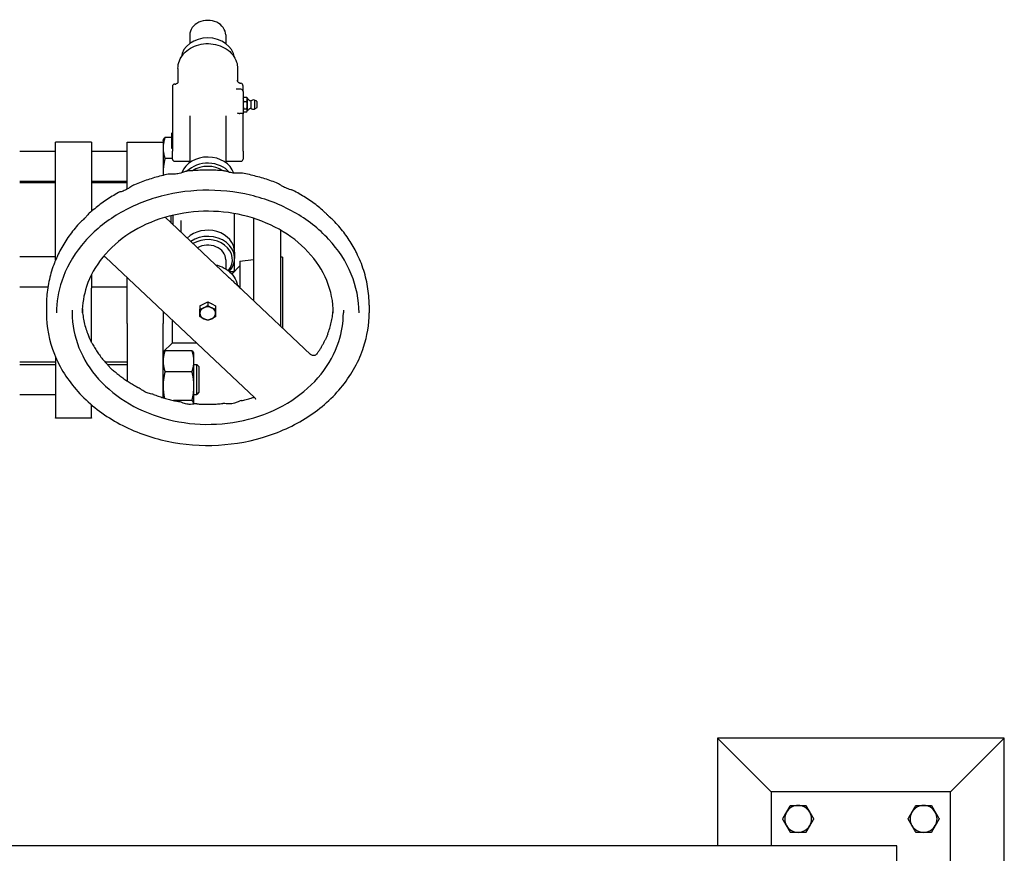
# Model space of a CAD drawing. Header units: inches. Extents: x 5 to 1128, y -85 to 748.
# Tile 685 of 689: x 787 to 815, y 659 to 682. Entities that reach past the tile are written whole.
import ezdxf

# ---------------------------------------------------------------- set-up
doc = ezdxf.new("R2010")
doc.units = ezdxf.units.IN
doc.header["$LTSCALE"] = 32
doc.header["$MEASUREMENT"] = 0
doc.layers.add('Visible (ANSI)', color=7, linetype='Continuous', lineweight=30)

msp = doc.modelspace()

# ---------------------------------------------------------------- linework, layer by layer
at = {"layer": 'Visible (ANSI)'}
for p, q in [((792.06563, 681.89373), (792.06563, 681.65545)), ((793.06563, 681.89373), (793.06563, 681.65545)), ((791.73388, 680.96237), (791.73388, 680.58007)), ((793.39738, 680.96237), (793.39738, 680.61728)), ((791.58088, 680.46368), (791.58088, 679.62034)), ((791.64338, 680.52618), (791.67226, 680.52618)), ((793.45988, 680.5508), (793.48788, 680.5508)), ((793.55038, 680.31545), (793.55038, 680.46368)), ((793.48788, 680.37795), (793.36646, 680.37795)), ((793.55038, 680.31545), (793.55038, 679.69568)), ((793.55038, 680.13012), (793.56129, 680.14901)), ((793.56621, 680.15686), (793.65267, 680.15686)), ((793.56621, 680.04058), (793.65267, 680.04058)), ((793.66849, 680.13012), (793.65758, 680.14901)), ((793.66849, 680.13012), (793.66849, 680.09872)), ((793.66849, 680.09872), (793.66849, 679.93863)), ((793.66849, 679.93863), (793.66849, 679.79286)), ((793.7698, 680.05728), (793.7698, 679.84862)), ((793.8675, 680.07871), (793.8675, 679.8272)), ((793.93208, 680.04377), (793.8675, 680.07871)), ((793.93621, 680.03684), (793.93621, 679.86906)), ((792.06563, 679.63525), (792.06563, 678.33406)), ((793.06563, 679.63525), (793.06563, 678.33406)), ((793.48788, 679.70746), (793.45988, 679.70746)), ((793.55038, 679.77579), (793.56129, 679.75689)), ((793.55038, 679.62034), (793.55038, 679.69568)), ((793.56621, 679.83668), (793.65267, 679.83668)), ((793.56621, 679.74905), (793.65267, 679.74905)), ((793.66849, 679.77579), (793.65758, 679.75689)), ((793.66849, 679.79286), (793.66849, 679.77579)), ((793.93208, 679.86214), (793.8675, 679.8272)), ((791.58088, 679.62034), (791.58088, 678.65099)), ((793.55038, 678.65099), (793.55038, 679.62034)), ((791.55038, 679.15699), (791.58088, 679.16809)), ((791.55038, 679.15699), (791.55038, 678.73856)), ((788.32063, 678.61513), (788.32063, 678.90802)), ((789.32063, 678.90802), (788.32063, 678.90802)), ((789.32063, 678.90802), (789.32063, 678.61513)), ((790.32063, 678.61513), (790.32063, 678.90802)), ((790.32063, 678.90802), (791.32063, 678.90802)), ((791.32063, 678.95229), (791.33246, 678.97765)), ((791.32063, 678.95229), (791.32063, 678.85121)), ((791.32063, 678.85121), (791.32063, 678.61513)), ((791.55038, 679.03523), (791.3725, 679.03523)), ((787.32063, 678.65329), (788.32063, 678.65329)), ((788.32063, 675.63019), (788.32063, 678.61513)), ((789.32063, 678.65329), (790.32063, 678.65329)), ((789.32063, 678.61513), (789.32063, 676.97111)), ((790.32063, 677.7413), (790.32063, 678.61513)), ((791.32063, 678.61513), (791.32063, 677.97832)), ((791.55038, 678.73856), (791.58088, 678.72754)), ((791.58088, 678.43452), (791.58088, 678.65099)), ((793.55038, 678.65099), (793.55038, 678.43452)), ((791.58088, 678.44817), (791.3725, 678.44817)), ((791.64338, 678.37202), (792.06563, 678.37202)), ((793.06563, 678.37202), (793.48788, 678.37202)), ((787.32063, 677.81329), (788.32063, 677.81329)), ((788.32063, 677.76875), (787.32063, 677.76875)), ((789.32063, 677.81329), (790.32063, 677.81329)), ((790.32063, 677.76875), (789.32063, 677.76875)), ((790.32063, 677.59743), (790.32063, 677.7413)), ((793.31563, 676.47498), (793.31563, 676.91107)), ((791.37531, 676.80782), (793.12701, 675.1571)), ((791.54763, 676.64543), (791.54763, 676.85429)), ((791.59563, 676.86582), (791.59563, 676.6002)), ((791.81563, 676.72196), (791.81563, 676.47498)), ((793.84063, 676.78199), (793.84063, 674.48461)), ((791.81563, 676.47498), (791.81563, 676.39288)), ((793.31563, 675.8358), (793.31563, 676.47498)), ((794.59063, 676.45385), (794.59063, 673.77784)), ((793.31563, 675.8358), (793.31563, 675.66251)), ((787.32063, 675.71173), (788.32063, 675.71173)), ((788.32063, 675.60992), (788.32063, 675.63019)), ((789.65157, 675.71173), (789.69585, 675.71173)), ((789.71342, 675.69847), (793.87641, 671.77545)), ((793.06563, 675.62641), (793.06563, 675.36915)), ((793.31563, 675.35258), (793.31563, 675.66251)), ((793.46063, 675.58062), (793.84063, 675.62728)), ((793.46063, 675.58062), (793.46063, 674.84415)), ((794.65063, 675.69228), (794.59063, 675.69228)), ((794.65063, 675.69228), (794.65063, 673.7213)), ((793.25313, 675.29008), (793.17146, 675.29008)), ((793.235, 675.22665), (793.46063, 675.45228)), ((789.32063, 675.20404), (789.32063, 674.83231)), ((790.32063, 673.84741), (790.32063, 675.12626)), ((787.32063, 674.87173), (788.10727, 674.87173)), ((789.32063, 674.87173), (790.32063, 674.87173)), ((789.32063, 673.32621), (789.32063, 674.83231)), ((793.5457, 674.76255), (795.43025, 672.98663)), ((792.45613, 674.3949), (792.56563, 674.44651)), ((792.56563, 674.44651), (792.67513, 674.3949)), ((792.56563, 674.44651), (792.56563, 674.34921)), ((788.06563, 674.35954), (788.06563, 674.14292)), ((788.78438, 674.21513), (788.78438, 674.14292)), ((791.32063, 674.1839), (791.32063, 673.84741)), ((792.34663, 674.3433), (792.45613, 674.3949)), ((792.34663, 674.3433), (792.34663, 674.246)), ((792.67513, 674.3949), (792.78463, 674.3433)), ((792.78463, 674.3433), (792.78463, 674.246)), ((796.34688, 674.21513), (796.34688, 674.14292)), ((797.06563, 674.35954), (797.06563, 674.14292)), ((791.57063, 673.94831), (791.57063, 673.30228)), ((790.32063, 673.84741), (790.32063, 672.24139)), ((791.32063, 671.77635), (791.32063, 673.84741)), ((791.57063, 673.30228), (791.32063, 673.05228)), ((792.12777, 673.08846), (791.3725, 673.08846)), ((792.25619, 673.30228), (791.57063, 673.30228)), ((788.32063, 672.9156), (788.32063, 671.21192)), ((791.32063, 673.00552), (791.33246, 673.03089)), ((792.17963, 673.00552), (792.16781, 673.03089)), ((792.17963, 672.79493), (792.17963, 673.00552)), ((792.17963, 672.10043), (792.17963, 672.79493)), ((788.32063, 672.76875), (787.32063, 672.76875)), ((787.32063, 672.70652), (788.32063, 672.70652)), ((790.32063, 672.76875), (789.70661, 672.76875)), ((789.76376, 672.70652), (790.32063, 672.70652)), ((792.12777, 672.5014), (791.3725, 672.5014)), ((792.17963, 672.70652), (792.25813, 672.70652)), ((792.25813, 671.86652), (792.25813, 672.70652)), ((792.32063, 672.64402), (792.25813, 672.70652)), ((792.32063, 672.64402), (792.32063, 671.92902)), ((792.17963, 671.5995), (792.17963, 672.10043)), ((787.32063, 671.86652), (788.32063, 671.86652)), ((792.12777, 671.69946), (791.61285, 671.69946)), ((792.17963, 671.86652), (792.25813, 671.86652)), ((792.32063, 671.92902), (792.25813, 671.86652)), ((793.84063, 671.80917), (793.84063, 671.78555)), ((789.32063, 671.21192), (789.32063, 671.58124)), ((788.32063, 671.2078), (788.32063, 671.21192)), ((789.32063, 671.2078), (788.32063, 671.2078)), ((789.32063, 671.21192), (789.32063, 671.2078)), ((814.78063, 662.27978), (806.78063, 662.27978)), ((808.28063, 660.77978), (806.78063, 662.27978)), ((806.78063, 662.27978), (806.78063, 659.27978)), ((813.28063, 660.77978), (814.78063, 662.27978)), ((814.78063, 658.85978), (814.78063, 662.27978)), ((808.28063, 660.77978), (808.28063, 659.27978)), ((813.28063, 660.77978), (808.28063, 660.77978)), ((813.28063, 658.10978), (813.28063, 660.77978)), ((811.78063, 659.27978), (769.73313, 659.27978)), ((811.78063, 658.10978), (811.78063, 659.27978))]:
    msp.add_line(p, q, dxfattribs=at)
for centre, radius, start, end in [((791.64338, 680.46368), 0.0625, 90, 180), ((793.48788, 680.31545), 0.0625, 0, 90), ((793.85214, 680.27869), 0.23622, 218.972956, 249.600796), ((793.84388, 679.95295), 0.12795, 79.361291, 125.37459), ((793.92834, 680.03684), 0.00787, 0, 61.587176), ((793.85214, 679.62722), 0.23622, 110.399204, 141.027044), ((793.84388, 679.95295), 0.12795, 234.62541, 280.638709), ((793.92834, 679.86906), 0.00787, 298.412824, 0), ((791.64338, 678.43452), 0.0625, 180, 270), ((793.48788, 678.43452), 0.0625, 270, 0), ((793.25313, 675.35258), 0.0625, 270, 0), ((809.03063, 660.02978), 0.375, 150, 210), ((809.03063, 660.02978), 0.375, 90, 150), ((809.03063, 660.02978), 0.375, 30, 90), ((809.03063, 660.02978), 0.375, 330, 30), ((812.53063, 660.02978), 0.375, 150, 210), ((812.53063, 660.02978), 0.375, 90, 150), ((812.53063, 660.02978), 0.375, 30, 90), ((812.53063, 660.02978), 0.375, 330, 30), ((809.03063, 660.02978), 0.375, 210, 270), ((809.03063, 660.02978), 0.375, 270, 330), ((812.53063, 660.02978), 0.375, 210, 270), ((812.53063, 660.02978), 0.375, 270, 330)]:
    msp.add_arc(centre, radius, start, end, dxfattribs=at)
for centre, major_axis, ratio, start_param, end_param in [((792.56563, 681.89373), (-0.5, 0), 0.81629631, 3.14159265, 6.28318531), ((792.56563, 681.19913), (-0.75, 0), 0.81629631, 3.25729041, 6.16748755), ((793.45988, 680.5869), (0.0625, 0), 0.57763339, 4.67739357, 4.71238898), ((793.48788, 680.46368), (0, 0.08712), 0.71739629, 4.71238898, 6.28318531), ((792.56563, 677.87773), (-0.75, 0), 0.81629631, 3.40952756, 5.99352286), ((792.56563, 677.70444), (-0.75, 0), 0.81629631, 3.76347739, 5.59560676), ((792.56563, 677.66834), (0.6875, 0), 0.81629631, 0.89936809, 2.2421592), ((792.56563, 675.8358), (0.75, 0), 0.81629631, 0, 2.44540838), ((792.56563, 675.66251), (0.75, 0), 0.81629631, 5.63969395, 8.5425741), ((792.56563, 675.62641), (0.6875, 0), 0.81629631, 5.69940158, 8.49810588), ((792.56563, 675.62641), (0.5, 0), 0.81629631, 0, 2.18870736), ((792.56563, 674.13149), (-0.219, 0), 0.81629631, 5.23598776, 6.28318531), ((792.56563, 674.24009), (0.219, 0), 0.81629631, 2.08970109, 2.09908911), ((792.56563, 674.13149), (-0.219, 0), 0.81629631, 4.1887902, 5.23598776), ((792.56563, 674.24009), (0.219, 0), 0.81629631, 1.04250354, 1.05189156), ((792.56563, 674.13149), (0.219, 0), 0.81629631, 0, 1.04719755), ((792.56563, 674.13149), (-0.219, 0), 0.81629631, 0, 1.04719755), ((792.56563, 674.13149), (0.219, 0), 0.81629631, 4.1887902, 5.23598776), ((792.56563, 674.13149), (0.219, 0), 0.81629631, 5.23598776, 6.28318531)]:
    msp.add_ellipse(centre, major_axis=major_axis, ratio=ratio, start_param=start_param, end_param=end_param, dxfattribs=at)
for points, knots in [([(791.73388, 680.96237), (791.73388, 681.03489), (791.74775, 681.10738), (791.80169, 681.24539), (791.84202, 681.3108), (791.94545, 681.42872), (792.009, 681.48093), (792.15303, 681.56665), (792.23373, 681.59987), (792.40385, 681.64369), (792.4933, 681.65416), (792.67178, 681.65116), (792.76077, 681.63768), (792.92923, 681.58792), (793.00869, 681.55169), (793.14962, 681.45993), (793.2112, 681.40453), (793.30946, 681.28041), (793.34649, 681.21191), (793.38794, 681.08221), (793.39738, 681.0223), (793.39738, 680.96237)], [4.71238898, 4.71238898, 4.71238898, 4.71238898, 5.02122072, 5.02122072, 5.33372156, 5.33372156, 5.65319368, 5.65319368, 5.97749697, 5.97749697, 6.30372966, 6.30372966, 6.63036323, 6.63036323, 6.9564619, 6.9564619, 7.28030969, 7.28030969, 7.59878118, 7.59878118, 7.85398163, 7.85398163, 7.85398163, 7.85398163]), ([(791.73395, 680.58083), (791.73395, 680.58083), (791.73394, 680.58052), (791.73377, 680.57909), (791.73371, 680.5786), (791.73346, 680.577), (791.73326, 680.57573), (791.7324, 680.5721), (791.73192, 680.57017), (791.72975, 680.56417), (791.72843, 680.56015), (791.72191, 680.55067), (791.71964, 680.5477), (791.71394, 680.54203), (791.71108, 680.53953), (791.70195, 680.5333), (791.6945, 680.52956), (791.68129, 680.52669), (791.67677, 680.52618), (791.67226, 680.52618)], [0.2223537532, 0.2223537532, 0.2223537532, 0.2223537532, 0.2485480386, 0.2485480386, 0.2581494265, 0.2581494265, 0.2720292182, 0.2720292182, 0.2819373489, 0.2819373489, 0.2917670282, 0.2917670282, 0.2953651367, 0.2953651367, 0.2978442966, 0.2978442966, 0.3015759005, 0.3015759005, 0.3033381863, 0.3033381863, 0.3033381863, 0.3033381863]), ([(793.4577, 680.55082), (793.45185, 680.55094), (793.44617, 680.5522), (793.43455, 680.55702), (793.42893, 680.56082), (793.41729, 680.57157), (793.41187, 680.57913), (793.40398, 680.59424), (793.40116, 680.60179), (793.39705, 680.61749), (793.39579, 680.62578), (793.39536, 680.63416), (793.39535, 680.63426), (793.39535, 680.63436)], [-0.293634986, -0.293634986, -0.293634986, -0.293634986, -0.248683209, -0.248683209, -0.196637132, -0.196637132, -0.1260416, -0.1260416, -0.064320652, -0.064320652, 0, 0, 0.000780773, 0.000780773, 0.000780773, 0.000780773]), ([(793.39535, 679.72113), (793.39535, 679.72111), (793.39536, 679.72109), (793.39612, 679.71808), (793.39943, 679.71541), (793.4093, 679.71172), (793.41473, 679.71041), (793.42645, 679.70867), (793.43213, 679.7081), (793.44379, 679.70746), (793.44945, 679.70733), (793.45612, 679.70741), (793.45691, 679.70742), (793.4577, 679.70744)], [-0.290201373, -0.290201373, -0.290201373, -0.290201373, -0.289475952, -0.289475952, -0.184412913, -0.184412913, -0.110285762, -0.110285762, -0.056535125, -0.056535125, -0.01158385, -0.01158385, -0.005559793, -0.005559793, -0.005559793, -0.005559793]), ([(793.55038, 679.69568), (793.55038, 679.69569), (793.55038, 679.6957), (793.55036, 679.69655), (793.5493, 679.69758), (793.54496, 679.69975), (793.54182, 679.70091), (793.53332, 679.70315), (793.52804, 679.70424), (793.51662, 679.70588), (793.51104, 679.70649), (793.49944, 679.70726), (793.49373, 679.70746), (793.48788, 679.70746)], [-0.000858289, -0.000858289, -0.000858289, -0.000858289, 0, 0, 0.077760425, 0.077760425, 0.1495995, 0.1495995, 0.217375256, 0.217375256, 0.268513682, 0.268513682, 0.313545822, 0.313545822, 0.313545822, 0.313545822]), ([(791.46479, 678.01077), (791.39993, 677.99713), (791.33541, 677.98228), (791.20718, 677.95017), (791.14348, 677.93292), (791.017, 677.89605), (790.95423, 677.87642), (790.82974, 677.83483), (790.76802, 677.81286), (790.64576, 677.76661), (790.58522, 677.74233), (790.52532, 677.71691)], [4.250696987, 4.250696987, 4.250696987, 4.250696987, 4.296147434, 4.296147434, 4.34159788, 4.34159788, 4.387048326, 4.387048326, 4.432498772, 4.432498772, 4.477949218, 4.477949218, 4.477949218, 4.477949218]), ([(792.00359, 678.09536), (791.97117, 678.09196), (791.94525, 678.084), (791.88343, 678.06466), (791.8474, 678.05203), (791.78492, 678.03466), (791.75939, 678.02867), (791.71086, 678.02002), (791.68763, 678.01711), (791.64172, 678.01361), (791.61915, 678.01311), (791.57234, 678.01359), (791.54932, 678.01496), (791.50828, 678.01557), (791.4912, 678.01632), (791.46479, 678.01077)], [8.17390711, 8.17390711, 8.17390711, 8.17390711, 8.41280823, 8.41280823, 8.74992736, 8.74992736, 8.97789549, 8.97789549, 9.19131143, 9.19131143, 9.41253372, 9.41253372, 9.67563677, 9.67563677, 9.85950278, 9.85950278, 9.85950278, 9.85950278]), ([(792.98964, 678.10804), (792.92405, 678.11321), (792.85833, 678.11718), (792.72675, 678.12272), (792.66089, 678.12428), (792.52915, 678.125), (792.46328, 678.12415), (792.33162, 678.12005), (792.26585, 678.11679), (792.13452, 678.10788), (792.06897, 678.10222), (792.00359, 678.09536)], [3.902225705, 3.902225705, 3.902225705, 3.902225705, 3.947053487, 3.947053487, 3.991881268, 3.991881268, 4.03670905, 4.03670905, 4.081536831, 4.081536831, 4.126364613, 4.126364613, 4.126364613, 4.126364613]), ([(793.5322, 678.03719), (793.51486, 678.04037), (793.5016, 678.04067), (793.45533, 678.04071), (793.4269, 678.03739), (793.36801, 678.03546), (793.34103, 678.03564), (793.28969, 678.03932), (793.26579, 678.04227), (793.21798, 678.05067), (793.19415, 678.05609), (793.14496, 678.06909), (793.11977, 678.07683), (793.06226, 678.09417), (793.03138, 678.10475), (792.98964, 678.10804)], [4.62422043, 4.62422043, 4.62422043, 4.62422043, 4.74547926, 4.74547926, 5.08397278, 5.08397278, 5.34220598, 5.34220598, 5.55926123, 5.55926123, 5.77383155, 5.77383155, 6.0088897, 6.0088897, 6.31668802, 6.31668802, 6.31668802, 6.31668802]), ([(794.47932, 677.76858), (794.41869, 677.79234), (794.35746, 677.81495), (794.23392, 677.85786), (794.1716, 677.87815), (794.046, 677.91639), (793.98272, 677.93432), (793.85531, 677.96782), (793.79118, 677.98338), (793.6622, 678.01209), (793.59735, 678.02525), (793.5322, 678.03719)], [3.550940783, 3.550940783, 3.550940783, 3.550940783, 3.596283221, 3.596283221, 3.64162566, 3.64162566, 3.686968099, 3.686968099, 3.732310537, 3.732310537, 3.777652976, 3.777652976, 3.777652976, 3.777652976]), ([(790.52532, 677.71691), (790.485, 677.6998), (790.45061, 677.67806), (790.38723, 677.63806), (790.35841, 677.61952), (790.30755, 677.5897), (790.28535, 677.57769), (790.24332, 677.55736), (790.22345, 677.54892), (790.18458, 677.5343), (790.16597, 677.52844), (790.12663, 677.51687), (790.11412, 677.5192), (790.0726, 677.49614)], [6.29946108, 6.29946108, 6.29946108, 6.29946108, 6.61096609, 6.61096609, 6.88471498, 6.88471498, 7.10518025, 7.10518025, 7.31894986, 7.31894986, 7.55263147, 7.55263147, 7.85698612, 7.85698612, 7.85698612, 7.85698612]), ([(794.94303, 677.55826), (794.93292, 677.56351), (794.92508, 677.56642), (794.90415, 677.57366), (794.89372, 677.57616), (794.86016, 677.58471), (794.83597, 677.59078), (794.78752, 677.60716), (794.76531, 677.61583), (794.72121, 677.63589), (794.6994, 677.64699), (794.65414, 677.67203), (794.63075, 677.68601), (794.57902, 677.71719), (794.55084, 677.73448), (794.50717, 677.75666), (794.49371, 677.76294), (794.47932, 677.76858)], [4.52968977, 4.52968977, 4.52968977, 4.52968977, 4.60213737, 4.60213737, 4.75086156, 4.75086156, 5.06483488, 5.06483488, 5.29825433, 5.29825433, 5.51162426, 5.51162426, 5.73189454, 5.73189454, 5.98952703, 5.98952703, 6.09955638, 6.09955638, 6.09955638, 6.09955638]), ([(796.78438, 674.14292), (796.78438, 674.51034), (796.71073, 674.87776), (796.4233, 675.57434), (796.2103, 675.90361), (795.66744, 676.48911), (795.33881, 676.74585), (794.59914, 677.16163), (794.18872, 677.3211), (793.327, 677.52711), (792.87595, 677.57383), (791.97864, 677.54991), (791.53256, 677.47933), (790.69038, 677.22833), (790.29448, 677.0479), (789.59223, 676.5959), (789.28623, 676.32422), (788.79351, 675.71663), (788.60762, 675.38049), (788.39551, 674.74077), (788.34688, 674.44185), (788.34688, 674.14292)], [2.42775168, 2.42775168, 2.42775168, 2.42775168, 2.75264229, 2.75264229, 3.07561498, 3.07561498, 3.39549816, 3.39549816, 3.71364184, 3.71364184, 4.03118531, 4.03118531, 4.3486185, 4.3486185, 4.66622925, 4.66622925, 4.98460822, 4.98460822, 5.30501816, 5.30501816, 5.56934434, 5.56934434, 5.56934434, 5.56934434]), ([(790.0726, 677.49614), (790.01369, 677.46342), (789.95566, 677.42951), (789.84148, 677.35937), (789.78533, 677.32313), (789.67505, 677.2484), (789.62092, 677.2099), (789.5148, 677.13072), (789.46281, 677.09003), (789.36109, 677.00653), (789.31137, 676.96372), (789.26284, 676.91988)], [4.596030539, 4.596030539, 4.596030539, 4.596030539, 4.643717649, 4.643717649, 4.69140476, 4.69140476, 4.739091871, 4.739091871, 4.786778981, 4.786778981, 4.834466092, 4.834466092, 4.834466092, 4.834466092]), ([(795.7678, 677.00787), (795.71799, 677.05002), (795.66705, 677.09114), (795.563, 677.17124), (795.5099, 677.21022), (795.40167, 677.28596), (795.34654, 677.32273), (795.23437, 677.39399), (795.17733, 677.42848), (795.06148, 677.49513), (795.00267, 677.52729), (794.94303, 677.55826)], [3.195054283, 3.195054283, 3.195054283, 3.195054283, 3.242438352, 3.242438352, 3.289822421, 3.289822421, 3.337206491, 3.337206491, 3.38459056, 3.38459056, 3.431974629, 3.431974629, 3.431974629, 3.431974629]), ([(789.26284, 676.91988), (789.23509, 676.89482), (789.21051, 676.86849), (789.16447, 676.81798), (789.14305, 676.79379), (789.10485, 676.75261), (789.08786, 676.73511), (789.05565, 676.70385), (789.04055, 676.69025), (789.01145, 676.66504), (788.99871, 676.65514), (788.97903, 676.63633), (788.97515, 676.63247), (788.97076, 676.62759)], [6.46783026, 6.46783026, 6.46783026, 6.46783026, 6.71870167, 6.71870167, 6.96826748, 6.96826748, 7.18846203, 7.18846203, 7.41453862, 7.41453862, 7.66541003, 7.66541003, 7.72218729, 7.72218729, 7.72218729, 7.72218729]), ([(796.06563, 674.14292), (796.06563, 674.44777), (796.00434, 674.75264), (795.76511, 675.33042), (795.58795, 675.60346), (795.13665, 676.08855), (794.86373, 676.30112), (794.24969, 676.6451), (793.90916, 676.77695), (793.19435, 676.94708), (792.82028, 676.98553), (792.07625, 676.96527), (791.70642, 676.90661), (791.00832, 676.69843), (790.68022, 676.54891), (790.09823, 676.17455), (789.84468, 675.94961), (789.43621, 675.44661), (789.2821, 675.16831), (789.10602, 674.63847), (789.06563, 674.39069), (789.06563, 674.14292)], [2.42775168, 2.42775168, 2.42775168, 2.42775168, 2.75368262, 2.75368262, 3.0772631, 3.0772631, 3.39709835, 3.39709835, 3.71485103, 3.71485103, 4.03189082, 4.03189082, 4.34880058, 4.34880058, 4.66592217, 4.66592217, 4.98396175, 4.98396175, 5.30444156, 5.30444156, 5.56934434, 5.56934434, 5.56934434, 5.56934434]), ([(796.07693, 676.71756), (796.06914, 676.72568), (796.06298, 676.73092), (796.04125, 676.74908), (796.02725, 676.7593), (795.99413, 676.78612), (795.97569, 676.80196), (795.93893, 676.83647), (795.92096, 676.8544), (795.88297, 676.89375), (795.86286, 676.91529), (795.81892, 676.96079), (795.79473, 676.98507), (795.7678, 677.00787)], [8.20818087, 8.20818087, 8.20818087, 8.20818087, 8.30061763, 8.30061763, 8.55794488, 8.55794488, 8.81527213, 8.81527213, 9.03507533, 9.03507533, 9.25783733, 9.25783733, 9.49481712, 9.49481712, 9.49481712, 9.49481712]), ([(788.97076, 676.62759), (788.9218, 676.57321), (788.87454, 676.51763), (788.78358, 676.40423), (788.73988, 676.3464), (788.65621, 676.22865), (788.61623, 676.16872), (788.54015, 676.04694), (788.50405, 675.98509), (788.43586, 675.85962), (788.40378, 675.79601), (788.37377, 675.73162)], [4.935602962, 4.935602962, 4.935602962, 4.935602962, 4.989654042, 4.989654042, 5.043705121, 5.043705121, 5.0977562, 5.0977562, 5.151807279, 5.151807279, 5.205858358, 5.205858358, 5.205858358, 5.205858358]), ([(796.69656, 675.85579), (796.66448, 675.91799), (796.63043, 675.97938), (796.55855, 676.10036), (796.52072, 676.15994), (796.4414, 676.27716), (796.39991, 676.33478), (796.31345, 676.44792), (796.26847, 676.50344), (796.17517, 676.61222), (796.12684, 676.66548), (796.07693, 676.71756)], [2.826263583, 2.826263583, 2.826263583, 2.826263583, 2.879345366, 2.879345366, 2.93242715, 2.93242715, 2.985508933, 2.985508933, 3.038590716, 3.038590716, 3.0916725, 3.0916725, 3.0916725, 3.0916725]), ([(796.79893, 675.63913), (796.79392, 675.65079), (796.78862, 675.66226), (796.77731, 675.68655), (796.77133, 675.69926), (796.75866, 675.7263), (796.75197, 675.74065), (796.73778, 675.77102), (796.73029, 675.78704), (796.7143, 675.82047), (796.70581, 675.83786), (796.69656, 675.85579)], [4.991046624, 4.991046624, 4.991046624, 4.991046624, 5.130377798, 5.130377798, 5.269708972, 5.269708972, 5.409040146, 5.409040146, 5.54837132, 5.54837132, 5.687702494, 5.687702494, 5.687702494, 5.687702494]), ([(788.29125, 675.53927), (788.26156, 675.46369), (788.23469, 675.38721), (788.18674, 675.23277), (788.16566, 675.15482), (788.12943, 674.9978), (788.11428, 674.91873), (788.09, 674.75983), (788.08087, 674.68), (788.06868, 674.51996), (788.06563, 674.43975), (788.06563, 674.35954)], [5.259067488, 5.259067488, 5.259067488, 5.259067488, 5.321122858, 5.321122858, 5.383178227, 5.383178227, 5.445233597, 5.445233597, 5.507288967, 5.507288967, 5.569344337, 5.569344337, 5.569344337, 5.569344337]), ([(788.37377, 675.73162), (788.36651, 675.71603), (788.35971, 675.7008), (788.34691, 675.67156), (788.34092, 675.65759), (788.32951, 675.63085), (788.32411, 675.61812), (788.31383, 675.59388), (788.30896, 675.58238), (788.29972, 675.56028), (788.29537, 675.54976), (788.29125, 675.53927)], [5.000693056, 5.000693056, 5.000693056, 5.000693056, 5.1216569, 5.1216569, 5.242620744, 5.242620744, 5.363584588, 5.363584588, 5.484548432, 5.484548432, 5.605512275, 5.605512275, 5.605512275, 5.605512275]), ([(789.71342, 675.69847), (789.70438, 675.70699), (789.69229, 675.71483), (789.67385, 675.722), (789.66798, 675.72364), (789.66233, 675.72475)], [0.276566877, 0.276566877, 0.276566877, 0.276566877, 0.347223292, 0.347223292, 0.380119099, 0.380119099, 0.380119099, 0.380119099]), ([(797.06563, 674.35954), (797.06563, 674.44685), (797.06202, 674.53416), (797.04759, 674.7083), (797.03677, 674.79512), (797.00802, 674.96779), (796.99008, 675.05364), (796.94723, 675.22389), (796.92231, 675.30829), (796.86567, 675.47522), (796.83394, 675.55775), (796.79893, 675.63913)], [2.427751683, 2.427751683, 2.427751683, 2.427751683, 2.495302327, 2.495302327, 2.56285297, 2.56285297, 2.630403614, 2.630403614, 2.697954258, 2.697954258, 2.765504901, 2.765504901, 2.765504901, 2.765504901]), ([(792.77848, 675.48554), (792.79976, 675.48083), (792.82083, 675.47542), (792.92698, 675.44423), (793.00783, 675.40734), (793.15115, 675.31319), (793.21387, 675.25622), (793.3133, 675.12846), (793.35073, 675.05816), (793.38146, 674.95975), (793.3875, 674.9352), (793.39199, 674.91041)], [2.54912276, 2.54912276, 2.54912276, 2.54912276, 2.63011229, 2.63011229, 2.96226436, 2.96226436, 3.28948782, 3.28948782, 3.60584317, 3.60584317, 3.70870115, 3.70870115, 3.70870115, 3.70870115]), ([(793.12701, 675.1571), (793.15412, 675.13155), (793.18164, 675.10628), (793.23733, 675.05523), (793.26551, 675.02942), (793.32214, 674.97681), (793.35057, 674.95002), (793.40716, 674.89593), (793.43532, 674.86866), (793.49102, 674.81474), (793.51858, 674.7881), (793.5457, 674.76255)], [0, 0, 0, 0, 0.32492552, 0.32492552, 0.64985103, 0.64985103, 0.97477655, 0.97477655, 1.29970206, 1.29970206, 1.62462758, 1.62462758, 1.62462758, 1.62462758]), ([(789.06827, 674.25275), (789.06942, 674.22946), (789.07094, 674.20619), (789.07765, 674.12411), (789.08486, 674.06538), (789.10409, 673.94827), (789.1161, 673.88989), (789.14494, 673.77366), (789.16176, 673.71581), (789.2002, 673.60086), (789.22182, 673.54375), (789.24582, 673.48712)], [5.609607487, 5.609607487, 5.609607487, 5.609607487, 5.635957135, 5.635957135, 5.702569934, 5.702569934, 5.769182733, 5.769182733, 5.835795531, 5.835795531, 5.90240833, 5.90240833, 5.90240833, 5.90240833]), ([(795.91315, 673.55541), (795.93347, 673.60784), (795.95176, 673.66064), (795.98429, 673.7668), (795.99852, 673.82016), (796.02293, 673.9273), (796.0331, 673.98108), (796.04936, 674.0889), (796.05547, 674.14295), (796.06093, 674.21562), (796.06208, 674.23418), (796.063, 674.25275)], [2.12137717, 2.12137717, 2.12137717, 2.12137717, 2.182652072, 2.182652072, 2.243926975, 2.243926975, 2.305201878, 2.305201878, 2.36647678, 2.36647678, 2.387488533, 2.387488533, 2.387488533, 2.387488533]), ([(788.06563, 674.14292), (788.06563, 673.75103), (788.14212, 673.35925), (788.44011, 672.61447), (788.66216, 672.26179), (789.23023, 671.62962), (789.57719, 671.35083), (790.36107, 670.89597), (790.79834, 670.72051), (791.71841, 670.49121), (792.20115, 670.43766), (793.16301, 670.45807), (793.64197, 670.53209), (794.54751, 670.80059), (794.97398, 670.99498), (795.7305, 671.48491), (796.06067, 671.78016), (796.58967, 672.4412), (796.78916, 672.80649), (797.01424, 673.49954), (797.06563, 673.82121), (797.06563, 674.14292)], [5.56934434, 5.56934434, 5.56934434, 5.56934434, 5.88501538, 5.88501538, 6.20222551, 6.20222551, 6.52216364, 6.52216364, 6.84382621, 6.84382621, 7.16613211, 7.16613211, 7.48856444, 7.48856444, 7.81081366, 7.81081366, 8.13228245, 8.13228245, 8.45179627, 8.45179627, 8.71093699, 8.71093699, 8.71093699, 8.71093699]), ([(788.78438, 674.14292), (788.78438, 673.81359), (788.84851, 673.48438), (789.09829, 672.85839), (789.28449, 672.56193), (789.76102, 672.03017), (790.05227, 671.79556), (790.71052, 671.41249), (791.0779, 671.26465), (791.85107, 671.07124), (792.25682, 671.02595), (793.0654, 671.04271), (793.4681, 671.1048), (794.22956, 671.33049), (794.58824, 671.49397), (795.22449, 671.90626), (795.50221, 672.15477), (795.94697, 672.71122), (796.11469, 673.01868), (796.30373, 673.60185), (796.34688, 673.87236), (796.34688, 674.14292)], [5.56934434, 5.56934434, 5.56934434, 5.56934434, 5.88421967, 5.88421967, 6.20090085, 6.20090085, 6.52080904, 6.52080904, 6.8427785, 6.8427785, 7.1655227, 7.1655227, 7.48842009, 7.48842009, 7.81109769, 7.81109769, 8.13283974, 8.13283974, 8.45225039, 8.45225039, 8.71093699, 8.71093699, 8.71093699, 8.71093699]), ([(789.33328, 673.30284), (789.32819, 673.31249), (789.32325, 673.32136), (789.31297, 673.34033), (789.30766, 673.35035), (789.29655, 673.37234), (789.29078, 673.38424), (789.27882, 673.41015), (789.27262, 673.42416), (789.2597, 673.45419), (789.25299, 673.47019), (789.24582, 673.48712)], [4.913713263, 4.913713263, 4.913713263, 4.913713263, 5.053017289, 5.053017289, 5.192321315, 5.192321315, 5.33162534, 5.33162534, 5.470929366, 5.470929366, 5.610233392, 5.610233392, 5.610233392, 5.610233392]), ([(795.60853, 672.99746), (795.62686, 673.02292), (795.64465, 673.04858), (795.67916, 673.10026), (795.69588, 673.12628), (795.72822, 673.17865), (795.74385, 673.20501), (795.77401, 673.25803), (795.78854, 673.28469), (795.81651, 673.33829), (795.82994, 673.36524), (795.84282, 673.3923)], [1.896501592, 1.896501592, 1.896501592, 1.896501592, 1.928666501, 1.928666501, 1.960831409, 1.960831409, 1.992996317, 1.992996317, 2.025161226, 2.025161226, 2.057326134, 2.057326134, 2.057326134, 2.057326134]), ([(795.91315, 673.55541), (795.90751, 673.54087), (795.90216, 673.52705), (795.89188, 673.50112), (795.88694, 673.48898), (795.87734, 673.46621), (795.87269, 673.4556), (795.86369, 673.43579), (795.85935, 673.42659), (795.85095, 673.40912), (795.84688, 673.40084), (795.84282, 673.3923)], [8.751224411, 8.751224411, 8.751224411, 8.751224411, 8.872429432, 8.872429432, 8.993634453, 8.993634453, 9.114839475, 9.114839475, 9.236044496, 9.236044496, 9.357249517, 9.357249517, 9.357249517, 9.357249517]), ([(789.33328, 673.30284), (789.3551, 673.26141), (789.37824, 673.22032), (789.42713, 673.13891), (789.45288, 673.0986), (789.50696, 673.01886), (789.53529, 672.97943), (789.59447, 672.90157), (789.62534, 672.86314), (789.68954, 672.78737), (789.72288, 672.75004), (789.75743, 672.71332)], [5.975399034, 5.975399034, 5.975399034, 5.975399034, 6.025174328, 6.025174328, 6.074949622, 6.074949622, 6.124724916, 6.124724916, 6.17450021, 6.17450021, 6.224275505, 6.224275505, 6.224275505, 6.224275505]), ([(795.60853, 672.99746), (795.60841, 672.9973), (795.60794, 672.99663), (795.6057, 672.99385), (795.60414, 672.99195), (795.59914, 672.98677), (795.59617, 672.98382), (795.58672, 672.97613), (795.58024, 672.97123), (795.55965, 672.96094), (795.54551, 672.95535), (795.51303, 672.95236), (795.49756, 672.95327), (795.46958, 672.96089), (795.45722, 672.96665), (795.44061, 672.9776), (795.43504, 672.98211), (795.43025, 672.98663)], [0.583561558, 0.583561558, 0.583561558, 0.583561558, 0.625631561, 0.625631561, 0.662067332, 0.662067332, 0.691210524, 0.691210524, 0.720856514, 0.720856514, 0.748831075, 0.748831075, 0.767800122, 0.767800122, 0.783960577, 0.783960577, 0.793911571, 0.793911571, 0.793911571, 0.793911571]), ([(790.03405, 672.45395), (790.02804, 672.45894), (790.02345, 672.46212), (790.01156, 672.47015), (790.00581, 672.47352), (789.9866, 672.48514), (789.97328, 672.49326), (789.94235, 672.51564), (789.92551, 672.52935), (789.89269, 672.56026), (789.87704, 672.57648), (789.84411, 672.61318), (789.82668, 672.63389), (789.79248, 672.67423), (789.77579, 672.69381), (789.75743, 672.71332)], [4.61441704, 4.61441704, 4.61441704, 4.61441704, 4.66928843, 4.66928843, 4.7779163, 4.7779163, 5.03303979, 5.03303979, 5.28458428, 5.28458428, 5.49375142, 5.49375142, 5.7078219, 5.7078219, 5.8900345, 5.8900345, 5.8900345, 5.8900345]), ([(790.03405, 672.45395), (790.06911, 672.42487), (790.10502, 672.39635), (790.17845, 672.34051), (790.21598, 672.31318), (790.2926, 672.25979), (790.33168, 672.23372), (790.41134, 672.1829), (790.45191, 672.15816), (790.53447, 672.11005), (790.57645, 672.08668), (790.6191, 672.06404)], [0.063628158, 0.063628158, 0.063628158, 0.063628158, 0.106955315, 0.106955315, 0.150282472, 0.150282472, 0.193609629, 0.193609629, 0.236936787, 0.236936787, 0.280263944, 0.280263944, 0.280263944, 0.280263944]), ([(791.05048, 671.86854), (791.04128, 671.87205), (791.03443, 671.87379), (791.01864, 671.87747), (791.01145, 671.87853), (790.98221, 671.88287), (790.96235, 671.8852), (790.91791, 671.89541), (790.89627, 671.90188), (790.85444, 671.91848), (790.83459, 671.92786), (790.79421, 671.95001), (790.77376, 671.96269), (790.72966, 671.99202), (790.70603, 672.00893), (790.66171, 672.03896), (790.6417, 672.05204), (790.6191, 672.06404)], [4.5158892, 4.5158892, 4.5158892, 4.5158892, 4.57155678, 4.57155678, 4.66684678, 4.66684678, 4.97721501, 4.97721501, 5.23048357, 5.23048357, 5.44403251, 5.44403251, 5.65380509, 5.65380509, 5.88723053, 5.88723053, 6.06773036, 6.06773036, 6.06773036, 6.06773036]), ([(791.05048, 671.86854), (791.09466, 671.85169), (791.1393, 671.83556), (791.22945, 671.8048), (791.27496, 671.79016), (791.36676, 671.7624), (791.41304, 671.74929), (791.50631, 671.7246), (791.55328, 671.71303), (791.64785, 671.69146), (791.69543, 671.68147), (791.74327, 671.67227)], [0.419831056, 0.419831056, 0.419831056, 0.419831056, 0.461008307, 0.461008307, 0.502185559, 0.502185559, 0.543362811, 0.543362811, 0.584540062, 0.584540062, 0.625717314, 0.625717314, 0.625717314, 0.625717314]), ([(792.25748, 671.60516), (792.24142, 671.60629), (792.22941, 671.60538), (792.18496, 671.60116), (792.15818, 671.59554), (792.10217, 671.5899), (792.07612, 671.58875), (792.0275, 671.59084), (792.00501, 671.59335), (791.96037, 671.60154), (791.93822, 671.60713), (791.89218, 671.6213), (791.86855, 671.63006), (791.81358, 671.65111), (791.78444, 671.66436), (791.74327, 671.67227)], [4.64545178, 4.64545178, 4.64545178, 4.64545178, 4.7535288, 4.7535288, 5.08754751, 5.08754751, 5.34931815, 5.34931815, 5.56712793, 5.56712793, 5.7793789, 5.7793789, 6.01058944, 6.01058944, 6.31554529, 6.31554529, 6.31554529, 6.31554529]), ([(793.49644, 671.69458), (793.46341, 671.68734), (793.4384, 671.67664), (793.37804, 671.65212), (793.34403, 671.63805), (793.28602, 671.62008), (793.2628, 671.61436), (793.21807, 671.60666), (793.19654, 671.60448), (793.15336, 671.60289), (793.13179, 671.60365), (793.08668, 671.60731), (793.06426, 671.61068), (793.02549, 671.6148), (793.01038, 671.61685), (792.98622, 671.61452)], [4.65966842, 4.65966842, 4.65966842, 4.65966842, 4.90519312, 4.90519312, 5.23814092, 5.23814092, 5.46177372, 5.46177372, 5.67289078, 5.67289078, 5.89587491, 5.89587491, 6.16332646, 6.16332646, 6.32440743, 6.32440743, 6.32440743, 6.32440743]), ([(793.49644, 671.69458), (793.54399, 671.70501), (793.59124, 671.71623), (793.68508, 671.74025), (793.73167, 671.75303), (793.80519, 671.77461), (793.83239, 671.78289), (793.85944, 671.79145)], [1.119438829, 1.119438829, 1.119438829, 1.119438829, 1.160726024, 1.160726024, 1.20201322, 1.20201322, 1.226433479, 1.226433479, 1.226433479, 1.226433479]), ([(793.87641, 671.77545), (793.878, 671.77396), (793.87973, 671.77209), (793.88314, 671.76768), (793.88481, 671.76514), (793.88776, 671.75964), (793.88904, 671.75668), (793.891, 671.75079), (793.8917, 671.74786), (793.89255, 671.74247), (793.89271, 671.74002), (793.89271, 671.73796)], [0.745246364, 0.745246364, 0.745246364, 0.745246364, 0.800559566, 0.800559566, 0.855872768, 0.855872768, 0.91118597, 0.91118597, 0.966499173, 0.966499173, 1.021812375, 1.021812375, 1.021812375, 1.021812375]), ([(792.25748, 671.60516), (792.30597, 671.60175), (792.35454, 671.59915), (792.4518, 671.59556), (792.50047, 671.59456), (792.59784, 671.5942), (792.64653, 671.59483), (792.74382, 671.59769), (792.79243, 671.59993), (792.88947, 671.60602), (792.93791, 671.60987), (792.98622, 671.61452)], [0.771046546, 0.771046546, 0.771046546, 0.771046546, 0.811707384, 0.811707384, 0.852368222, 0.852368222, 0.89302906, 0.89302906, 0.933689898, 0.933689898, 0.974350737, 0.974350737, 0.974350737, 0.974350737])]:
    msp.add_open_spline(points, degree=3, knots=knots, dxfattribs=at)
for points in [[(793.36646, 680.37795), (793.36223, 680.37795), (793.35976, 680.3792), (793.35976, 680.3792)], [(793.45988, 679.70746), (793.45915, 679.70746), (793.45842, 679.70745), (793.4577, 679.70744)]]:
    msp.add_open_spline(points, degree=3, dxfattribs=at)
for points, weights in [([(793.56621, 680.15686), (793.55038, 680.1257), (793.55038, 680.09872)], [1, 1.0379548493, 1]), ([(793.55038, 680.09872), (793.55038, 680.07174), (793.56621, 680.04058)], [1, 1.0379548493, 1]), ([(793.56621, 680.04058), (793.55038, 679.98594), (793.55038, 679.93863)], [1, 1.0379548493, 1]), ([(793.55038, 679.93863), (793.55038, 679.89131), (793.56621, 679.83668)], [1, 1.0379548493, 1]), ([(793.56129, 680.14901), (793.56351, 680.15285), (793.56621, 680.15686)], [1.01047419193, 1.00627429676, 1]), ([(793.66849, 680.09872), (793.66849, 680.1257), (793.65267, 680.15686)], [1, 1.0379548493, 1]), ([(793.65267, 680.15686), (793.65537, 680.15285), (793.65758, 680.14901)], [1, 1.00627429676, 1.01047419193]), ([(793.65267, 680.04058), (793.66849, 680.07174), (793.66849, 680.09872)], [1, 1.0379548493, 1]), ([(793.66849, 679.93863), (793.66849, 679.98594), (793.65267, 680.04058)], [1, 1.0379548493, 1]), ([(793.65267, 679.83668), (793.66849, 679.89131), (793.66849, 679.93863)], [1, 1.0379548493, 1]), ([(793.56621, 679.83668), (793.55038, 679.8132), (793.55038, 679.79286)], [1, 1.0379548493, 1]), ([(793.55038, 679.79286), (793.55038, 679.77253), (793.56621, 679.74905)], [1, 1.0379548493, 1]), ([(793.66849, 679.79286), (793.66849, 679.8132), (793.65267, 679.83668)], [1, 1.0379548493, 1]), ([(793.65267, 679.74905), (793.66849, 679.77253), (793.66849, 679.79286)], [1, 1.0379548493, 1]), ([(791.3725, 679.03523), (791.32063, 678.87793), (791.32063, 678.7417)], [1, 1.0379548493, 1]), ([(791.33246, 678.97765), (791.34515, 679.00487), (791.3725, 679.03523)], [1.01895290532, 1.01965956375, 1]), ([(791.32063, 678.7417), (791.32063, 678.60547), (791.3725, 678.44817)], [1, 1.0379548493, 1]), ([(791.3725, 678.44817), (791.32063, 678.23329), (791.32063, 678.0472)], [1, 1.0379548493, 1]), ([(791.32063, 678.0472), (791.32063, 678.01304), (791.32226, 677.97871)], [1, 1.00675814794, 1.01110961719]), ([(792.34663, 674.246), (792.40531, 674.26236), (792.45613, 674.28631)], [1, 1.0379548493, 1]), ([(792.34663, 674.13149), (792.34663, 674.17939), (792.34663, 674.246)], [1, 1.0379548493, 1]), ([(792.45613, 674.28631), (792.50695, 674.31026), (792.56563, 674.34921)], [1, 1.0379548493, 1]), ([(792.56563, 674.34921), (792.62431, 674.31026), (792.67513, 674.28631)], [1, 1.0379548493, 1]), ([(792.67513, 674.28631), (792.72595, 674.26236), (792.78463, 674.246)], [1, 1.0379548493, 1]), ([(792.78463, 674.246), (792.78463, 674.17939), (792.78463, 674.13149)], [1, 1.0379548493, 1]), ([(792.34663, 674.03958), (792.34663, 674.08359), (792.34663, 674.13149)], [1, 1.0379548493, 1]), ([(792.45613, 673.97667), (792.40531, 674.00062), (792.34663, 674.03958)], [1, 1.0379548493, 1]), ([(792.56563, 673.93636), (792.50695, 673.95272), (792.45613, 673.97667)], [1, 1.0379548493, 1]), ([(792.67513, 673.97667), (792.62431, 673.95272), (792.56563, 673.93636)], [1, 1.0379548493, 1]), ([(792.78463, 674.03958), (792.72595, 674.00062), (792.67513, 673.97667)], [1, 1.0379548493, 1]), ([(792.78463, 674.13149), (792.78463, 674.08359), (792.78463, 674.03958)], [1, 1.0379548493, 1]), ([(791.3725, 673.08846), (791.32063, 672.93116), (791.32063, 672.79493)], [1, 1.0379548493, 1]), ([(791.33246, 673.03089), (791.34515, 673.05811), (791.3725, 673.08846)], [1.01895290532, 1.01965956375, 1]), ([(792.12777, 673.08846), (792.15511, 673.05811), (792.16781, 673.03089)], [1, 1.01965956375, 1.01895290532]), ([(792.17963, 672.79493), (792.17963, 672.93116), (792.12777, 673.08846)], [1, 1.0379548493, 1]), ([(791.32063, 672.79493), (791.32063, 672.6587), (791.3725, 672.5014)], [1, 1.0379548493, 1]), ([(792.12777, 672.5014), (792.17963, 672.6587), (792.17963, 672.79493)], [1, 1.0379548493, 1]), ([(791.3725, 672.5014), (791.32063, 672.28652), (791.32063, 672.10043)], [1, 1.0379548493, 1]), ([(792.17963, 672.10043), (792.17963, 672.28652), (792.12777, 672.5014)], [1, 1.0379548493, 1]), ([(791.32063, 672.10043), (791.32063, 671.94165), (791.35762, 671.76535)], [1, 1.03220544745, 1.00975696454]), ([(792.12777, 671.69946), (792.17963, 671.91434), (792.17963, 672.10043)], [1, 1.0379548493, 1]), ([(792.17936, 671.59946), (792.17602, 671.64589), (792.12777, 671.69946)], [1.00507466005, 1.03522053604, 1]), ([(808.59762, 660.02978), (808.65563, 660.13026), (808.70587, 660.21728)], [1, 1.0379548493, 1]), ([(808.70587, 660.21728), (808.75611, 660.3043), (808.81413, 660.40478)], [1, 1.0379548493, 1]), ([(808.81413, 660.40478), (808.93015, 660.40478), (809.03063, 660.40478)], [1, 1.0379548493, 1]), ([(809.03063, 660.40478), (809.13111, 660.40478), (809.24714, 660.40478)], [1, 1.0379548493, 1]), ([(809.24714, 660.40478), (809.30515, 660.3043), (809.35539, 660.21728)], [1, 1.0379548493, 1]), ([(809.35539, 660.21728), (809.40563, 660.13026), (809.46365, 660.02978)], [1, 1.0379548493, 1]), ([(812.09762, 660.02978), (812.15563, 660.13026), (812.20587, 660.21728)], [1, 1.0379548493, 1]), ([(812.20587, 660.21728), (812.25611, 660.3043), (812.31413, 660.40478)], [1, 1.0379548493, 1]), ([(812.31413, 660.40478), (812.43015, 660.40478), (812.53063, 660.40478)], [1, 1.0379548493, 1]), ([(812.53063, 660.40478), (812.63111, 660.40478), (812.74714, 660.40478)], [1, 1.0379548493, 1]), ([(812.74714, 660.40478), (812.80515, 660.3043), (812.85539, 660.21728)], [1, 1.0379548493, 1]), ([(812.85539, 660.21728), (812.90563, 660.13026), (812.96365, 660.02978)], [1, 1.0379548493, 1]), ([(808.70587, 659.84228), (808.65563, 659.9293), (808.59762, 660.02978)], [1, 1.0379548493, 1]), ([(809.46365, 660.02978), (809.40563, 659.9293), (809.35539, 659.84228)], [1, 1.0379548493, 1]), ([(812.20587, 659.84228), (812.15563, 659.9293), (812.09762, 660.02978)], [1, 1.0379548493, 1]), ([(812.96365, 660.02978), (812.90563, 659.9293), (812.85539, 659.84228)], [1, 1.0379548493, 1]), ([(808.81413, 659.65478), (808.75611, 659.75526), (808.70587, 659.84228)], [1, 1.0379548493, 1]), ([(809.03063, 659.65478), (808.93015, 659.65478), (808.81413, 659.65478)], [1, 1.0379548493, 1]), ([(809.24714, 659.65478), (809.13111, 659.65478), (809.03063, 659.65478)], [1, 1.0379548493, 1]), ([(809.35539, 659.84228), (809.30515, 659.75526), (809.24714, 659.65478)], [1, 1.0379548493, 1]), ([(812.31413, 659.65478), (812.25611, 659.75526), (812.20587, 659.84228)], [1, 1.0379548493, 1]), ([(812.53063, 659.65478), (812.43015, 659.65478), (812.31413, 659.65478)], [1, 1.0379548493, 1]), ([(812.74714, 659.65478), (812.63111, 659.65478), (812.53063, 659.65478)], [1, 1.0379548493, 1]), ([(812.85539, 659.84228), (812.80515, 659.75526), (812.74714, 659.65478)], [1, 1.0379548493, 1])]:
    msp.add_rational_spline(points, weights, degree=2, dxfattribs=at)

doc.saveas('drawing.dxf')
